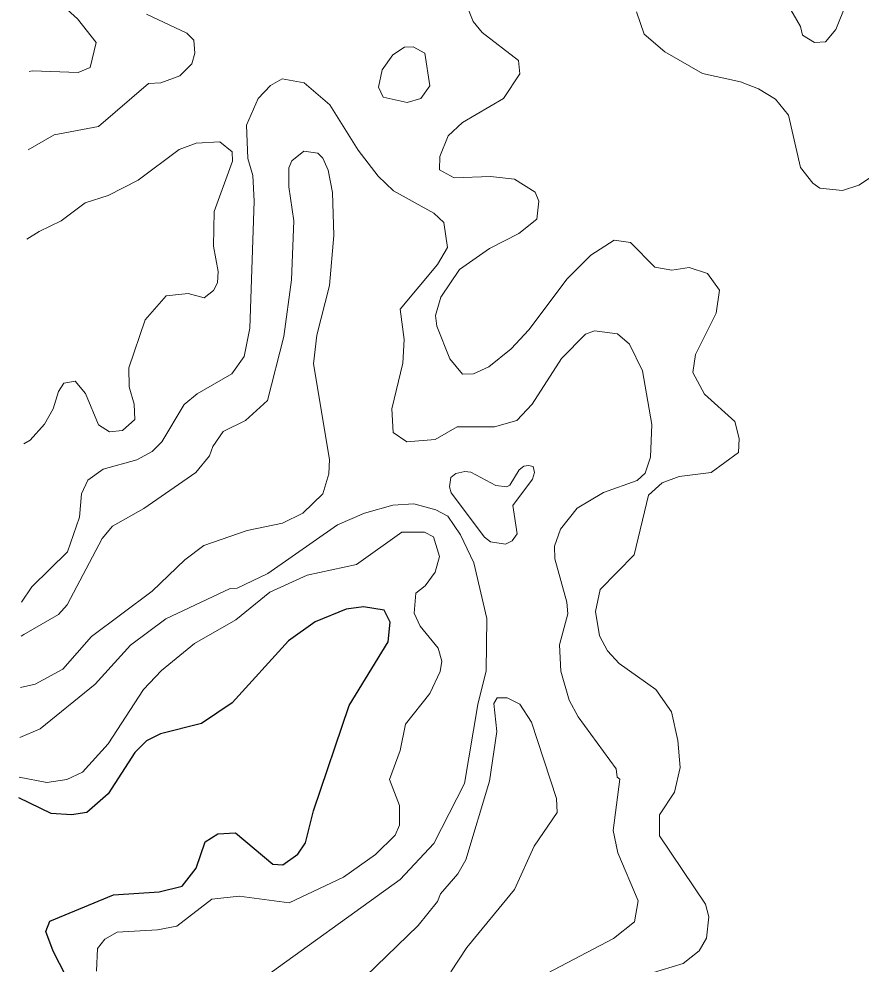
# Model space of a CAD drawing. Extents: x 763.2 to 816.8, y 7896.5 to 7952.7.
# Drawn here: x 763.445 to 765.408, y 7914.766 to 7916.968 of the extents above; entities that cross this region are included whole.
import ezdxf

# ---------------------------------------------------------------- set-up
doc = ezdxf.new("R2010")
doc.units = 0
doc.header["$LTSCALE"] = 0.064
doc.layers.add('1', color=7, linetype='Continuous', lineweight=25)
doc.layers.add('2', color=7, linetype='Continuous', lineweight=13)

msp = doc.modelspace()

# ---------------------------------------------------------------- linework, layer by layer
at = {"layer": '1'}
msp.add_lwpolyline([(763.5844, 7914.6796), (763.5244, 7914.7963), (763.5073, 7914.8418), (763.5172, 7914.8658), (763.6656, 7914.9275), (763.7718, 7914.934), (763.8251, 7914.9474), (763.8582, 7914.9896), (763.8787, 7915.0508), (763.9086, 7915.0692), (763.9496, 7915.0719), (764.0364, 7914.9986), (764.0601, 7914.9975), (764.0952, 7915.0216), (764.1127, 7915.0487), (764.1315, 7915.1233), (764.2146, 7915.3682), (764.3055, 7915.517), (764.3105, 7915.5625), (764.2961, 7915.5906), (764.248, 7915.5982), (764.208, 7915.593), (764.1358, 7915.5633), (764.0734, 7915.5189), (763.942, 7915.3745), (763.8706, 7915.3261), (763.7749, 7915.3024), (763.742, 7915.2859), (763.7152, 7915.2591), (763.6526, 7915.1623), (763.6028, 7915.1189), (763.567, 7915.1135), (763.5197, 7915.1166), (763.4447, 7915.1532)], dxfattribs=at)
at = {"layer": '2'}
for points in [[(763.4714, 7917.0472), (763.5252, 7917.0196), (763.5815, 7916.9681), (763.6247, 7916.9128), (763.611, 7916.8549), (763.5831, 7916.8431), (763.4755, 7916.8474), (763.4685, 7916.8453)], [(765.236, 7917.0042), (765.2671, 7916.9502), (765.2715, 7916.9299), (765.2993, 7916.9134), (765.3252, 7916.9148), (765.3496, 7916.9432), (765.3736, 7917.0028)], [(763.466, 7916.6631), (763.5273, 7916.6981), (763.6302, 7916.7177), (763.7471, 7916.8172), (763.7758, 7916.8193), (763.8198, 7916.8351), (763.8481, 7916.8632), (763.8551, 7916.8878), (763.8522, 7916.9185), (763.8365, 7916.9348), (763.7423, 7916.9788)], [(764.4916, 7916.993), (764.5039, 7916.9619), (764.5245, 7916.9361), (764.6096, 7916.8711), (764.6129, 7916.8401), (764.5743, 7916.7827), (764.4792, 7916.7264), (764.4456, 7916.6959), (764.4263, 7916.6476), (764.4257, 7916.6166), (764.4593, 7916.5977), (764.5439, 7916.6008), (764.6002, 7916.5944), (764.6485, 7916.5647), (764.6571, 7916.5431), (764.6524, 7916.5014), (764.6103, 7916.4681), (764.5416, 7916.4328), (764.4723, 7916.3842), (764.4284, 7916.3196), (764.4159, 7916.277), (764.4189, 7916.252), (764.4498, 7916.1764), (764.4791, 7916.14), (764.5045, 7916.1408), (764.5406, 7916.157), (764.5927, 7916.1994), (764.6339, 7916.2437), (764.723, 7916.3624), (764.7779, 7916.4172), (764.8326, 7916.4524), (764.8709, 7916.4469), (764.9274, 7916.3898)], [(765.5827, 7916.9905), (765.5891, 7916.9601), (765.5873, 7916.9108), (765.5458, 7916.8302), (765.534, 7916.724), (765.5009, 7916.6757), (765.437, 7916.6033), (765.4028, 7916.5809), (765.3648, 7916.5682), (765.3122, 7916.5733), (765.2955, 7916.5854), (765.2673, 7916.6221), (765.2389, 7916.7435), (765.2084, 7916.7808), (765.1694, 7916.8049), (765.1271, 7916.8215), (765.0383, 7916.8405), (764.9509, 7916.891), (764.9024, 7916.9328), (764.8843, 7916.9842)], [(764.1097, 7916.8192), (764.0582, 7916.8286), (764.0313, 7916.8128), (764.0025, 7916.7827), (763.9754, 7916.7201), (763.9787, 7916.6426)], [(764.661, 7914.7362), (764.8309, 7914.8255), (764.88, 7914.8645), (764.8886, 7914.9135), (764.8415, 7915.0248), (764.83, 7915.0773), (764.846, 7915.197), (764.8399, 7915.2012), (764.8376, 7915.2206), (764.7486, 7915.3418), (764.7278, 7915.3811), (764.7085, 7915.448), (764.7051, 7915.51), (764.7246, 7915.5818), (764.7224, 7915.6091), (764.6939, 7915.7102), (764.6936, 7915.7394), (764.7077, 7915.7793), (764.7463, 7915.8283), (764.8076, 7915.8648), (764.8863, 7915.8929), (764.9046, 7915.9096), (764.9171, 7915.9467), (764.9201, 7916.0232), (764.8988, 7916.1481), (764.868, 7916.2105), (764.8403, 7916.234), (764.787, 7916.2409), (764.7658, 7916.2337), (764.71, 7916.1768), (764.6413, 7916.0707), (764.6057, 7916.032), (764.5538, 7916.0175), (764.4662, 7916.0175), (764.4149, 7915.9879), (764.3495, 7915.9828), (764.3176, 7916.0046), (764.314, 7916.0599), (764.3402, 7916.166), (764.3433, 7916.2211), (764.334, 7916.2918), (764.4209, 7916.3961), (764.4437, 7916.4355), (764.4352, 7916.4939), (764.4122, 7916.5154), (764.3177, 7916.5676), (764.2821, 7916.6013), (764.2358, 7916.662), (764.1697, 7916.7679), (764.1097, 7916.8192)], [(763.4563, 7915.978), (763.4707, 7915.9864), (763.5044, 7916.0235), (763.5246, 7916.0595), (763.5369, 7916.1001), (763.5498, 7916.119), (763.5756, 7916.1239), (763.6002, 7916.0951), (763.6305, 7916.0226), (763.6557, 7916.006), (763.6864, 7916.009), (763.715, 7916.0349), (763.7138, 7916.0707), (763.702, 7916.1105), (763.7009, 7916.1548), (763.7388, 7916.2671), (763.7884, 7916.3229), (763.8394, 7916.328), (763.8766, 7916.3184), (763.8986, 7916.3353), (763.9074, 7916.3533), (763.9094, 7916.3796), (763.8981, 7916.4382), (763.8998, 7916.5192), (763.9425, 7916.6364), (763.9419, 7916.6585), (763.9132, 7916.6814), (763.8582, 7916.6782), (763.8182, 7916.6634), (763.7226, 7916.5924), (763.6532, 7916.5565), (763.5989, 7916.5398), (763.5435, 7916.4977), (763.4922, 7916.4726), (763.463, 7916.4545)], [(763.45, 7915.5296), (763.4565, 7915.5334), (763.5369, 7915.5807), (763.5574, 7915.6028), (763.6386, 7915.7577), (763.6626, 7915.7865), (763.7358, 7915.8272), (763.8575, 7915.9111), (763.8892, 7915.9498), (763.8968, 7915.972), (763.9207, 7916.0069), (763.9734, 7916.0321), (764.024, 7916.0793), (764.0625, 7916.2284), (764.0805, 7916.3599), (764.0854, 7916.4979), (764.074, 7916.5768), (764.074, 7916.6211), (764.0812, 7916.6372), (764.1092, 7916.6598), (764.1415, 7916.6553), (764.1535, 7916.6438), (764.1659, 7916.6155), (764.1758, 7916.5637), (764.1791, 7916.4637), (764.1692, 7916.3467), (764.1397, 7916.231), (764.1316, 7916.1644), (764.1692, 7915.9412), (764.1675, 7915.9083), (764.1537, 7915.8617), (764.107, 7915.8166), (764.0596, 7915.7932), (763.9767, 7915.776), (763.8762, 7915.7408), (763.8318, 7915.708), (763.7556, 7915.6349), (763.6138, 7915.5292), (763.5475, 7915.4533), (763.4825, 7915.4178), (763.4483, 7915.4104)], [(763.9787, 7916.6426), (763.9899, 7916.6031), (763.9934, 7916.5433), (763.9835, 7916.2474), (763.9699, 7916.1811), (763.9412, 7916.1414), (763.8604, 7916.0946), (763.8301, 7916.0693), (763.7778, 7915.9824), (763.7551, 7915.96), (763.7195, 7915.9405), (763.6414, 7915.9193), (763.6052, 7915.8934), (763.5909, 7915.8618), (763.5857, 7915.8071), (763.5584, 7915.7261), (763.4749, 7915.6448), (763.4511, 7915.6088)], [(764.9274, 7916.3898), (764.9672, 7916.3823), (765.0074, 7916.3886), (765.0503, 7916.3747), (765.0778, 7916.3357), (765.0705, 7916.2825)], [(765.0705, 7916.2825), (765.0222, 7916.186), (765.0157, 7916.1438), (765.0428, 7916.0939), (765.114, 7916.0304), (765.124, 7915.9904), (765.1225, 7915.9579), (765.0586, 7915.9114), (764.9838, 7915.902), (764.9446, 7915.8871), (764.9126, 7915.8584), (764.8794, 7915.719), (764.8002, 7915.6384), (764.7889, 7915.5875), (764.7981, 7915.5308), (764.8168, 7915.4958), (764.844, 7915.4663), (764.93, 7915.4059), (764.9663, 7915.3534), (764.9812, 7915.2871), (764.9863, 7915.2241), (764.973, 7915.1668), (764.9382, 7915.1138), (764.9384, 7915.065), (765.0458, 7914.9051), (765.0533, 7914.8758), (765.0479, 7914.8262), (765.031, 7914.7969), (764.9932, 7914.7674), (764.9167, 7914.7441)], [(763.4467, 7915.2937), (763.4943, 7915.3143), (763.6224, 7915.418), (763.7052, 7915.5089), (763.7875, 7915.5699), (763.9369, 7915.6406), (763.9537, 7915.6418), (764.0252, 7915.676), (764.1879, 7915.7892), (764.2508, 7915.8166), (764.3165, 7915.8348), (764.3658, 7915.8382), (764.417, 7915.8244), (764.4444, 7915.8093), (764.4741, 7915.7657), (764.505, 7915.7005), (764.5355, 7915.5708), (764.5339, 7915.4488), (764.5145, 7915.3705), (764.4834, 7915.1865), (764.412, 7915.0472), (764.334, 7914.9626), (763.9973, 7914.721)], [(763.6253, 7914.7493), (763.6277, 7914.8021), (763.6452, 7914.8241), (763.6735, 7914.8406), (763.7676, 7914.8457), (763.8132, 7914.8543), (763.8942, 7914.9175), (763.9583, 7914.9244), (764.0748, 7914.9083), (764.2014, 7914.9685), (764.2761, 7915.0213), (764.3219, 7915.0659), (764.3317, 7915.0899), (764.3319, 7915.1351), (764.3091, 7915.1956), (764.334, 7915.2633), (764.3462, 7915.3252), (764.4025, 7915.3962), (764.4268, 7915.4475), (764.4306, 7915.4713), (764.4219, 7915.5019), (764.38, 7915.5534), (764.3666, 7915.5835), (764.3703, 7915.6298), (764.3922, 7915.6473), (764.4156, 7915.679), (764.4256, 7915.7157), (764.4117, 7915.7611), (764.39, 7915.7722), (764.3376, 7915.7725), (764.2317, 7915.697), (764.1167, 7915.6721), (764.0296, 7915.632), (763.9508, 7915.5678), (763.8545, 7915.5125), (763.7773, 7915.4496), (763.7354, 7915.406), (763.6528, 7915.2789), (763.593, 7915.2127), (763.5562, 7915.1963), (763.5099, 7915.1892), (763.4454, 7915.2012)], [(764.4516, 7914.748), (764.4889, 7914.8049), (764.6002, 7914.9399), (764.6459, 7915.0409), (764.6998, 7915.1192), (764.6978, 7915.1518), (764.6395, 7915.3298), (764.6128, 7915.3717), (764.5829, 7915.386), (764.5601, 7915.386), (764.5522, 7915.3731), (764.5587, 7915.3074), (764.5421, 7915.1918), (764.4866, 7915.009), (764.4679, 7914.9765), (764.4274, 7914.9292), (764.4206, 7914.9115), (764.3753, 7914.8561), (764.1549, 7914.6423)]]:
    msp.add_lwpolyline(points, dxfattribs=at)
for points in [[(764.3909, 7916.8883), (764.3638, 7916.9028), (764.3435, 7916.9019), (764.3167, 7916.8842), (764.2913, 7916.8495), (764.2831, 7916.8086), (764.2937, 7916.7858), (764.35, 7916.7734), (764.3821, 7916.7827), (764.4028, 7916.8124)], [(764.5965, 7915.834), (764.6424, 7915.8959), (764.6467, 7915.9115), (764.6437, 7915.9251), (764.6332, 7915.9278), (764.6218, 7915.9259), (764.6111, 7915.9173), (764.589, 7915.8817), (764.5822, 7915.8777), (764.5569, 7915.8808), (764.498, 7915.9121), (764.4843, 7915.9135), (764.4635, 7915.9092), (764.4516, 7915.8994), (764.4488, 7915.8778), (764.4522, 7915.8638), (764.53, 7915.7606), (764.5441, 7915.7496), (764.5792, 7915.7446), (764.5951, 7915.7518), (764.6062, 7915.7684)]]:
    msp.add_lwpolyline(points, close=True, dxfattribs=at)

doc.saveas('drawing.dxf')
